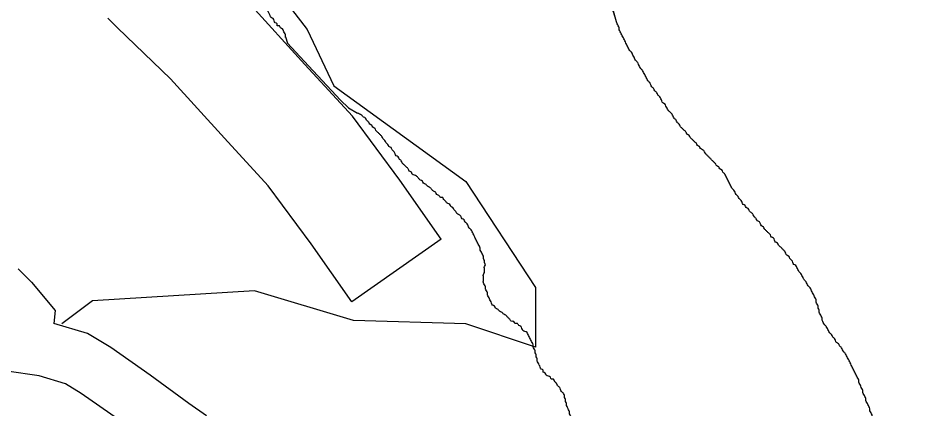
# Model space of a CAD drawing. Extents: x 813775 to 1157140, y 1757555 to 1979907.
# Drawn here: x 1013486 to 1015983, y 1837968 to 1839041 of the extents above; entities that cross this region are included whole.
import ezdxf

# ---------------------------------------------------------------- set-up
doc = ezdxf.new("R2010")
doc.units = 0
for name, color, linetype in [('Level 32', 7, 'Continuous'), ('Level 45', 7, 'Continuous'), ('Level 7', 7, 'Continuous'), ('Level 9', 7, 'Continuous')]:
    doc.layers.add(name, color=color, linetype=linetype)

msp = doc.modelspace()

# ---------------------------------------------------------------- linework, layer by layer
at = {"layer": 'Level 32'}
msp.add_line((1014648.5, 1838433.8), (1014403, 1838261.5), dxfattribs=at)
for points in [[(1014648.5, 1838433.8), (1014534.5, 1838596.3), (1014404.8, 1838771.7), (1014273.6, 1838914.3), (1014118.8, 1839084.4), (1013969, 1839227.7), (1013946, 1839251.1)], [(1014403, 1838261.5), (1014291.1, 1838420.9), (1014173.1, 1838580.4), (1014052.3, 1838711.8), (1013903.9, 1838874.8), (1013758.2, 1839014.2), (1013731.8, 1839041.1)], [(1013485.6, 1838352.4), (1013522.2, 1838315.4), (1013587.2, 1838237.5), (1013583.3, 1838202.6)], [(1014003.1, 1837948.8), (1013954.6, 1837982.3), (1013848.5, 1838060.3), (1013740.4, 1838135.9), (1013676.6, 1838174.3), (1013583.3, 1838202.6)]]:
    msp.add_lwpolyline(points, dxfattribs=at)
at = {"layer": 'Level 45'}
for points in [[(1013658.7, 1838010), (1013615.3, 1838036.1), (1013543.6, 1838057.9), (1013454.5, 1838070.9), (1013417.6, 1838079.6), (1013400.2, 1838092.7)], [(1013761.1, 1837938.4), (1013658.7, 1838010)]]:
    msp.add_lwpolyline(points, dxfattribs=at)
at = {"layer": 'Level 7'}
msp.add_lwpolyline([(1012485, 1840588.8), (1012527.1, 1840528.7), (1012681.5, 1840355.9), (1012808.7, 1840210.4), (1013063.1, 1840019.5), (1013244.8, 1839910.4), (1013471.9, 1839728.5), (1013780.7, 1839473.9), (1014098.7, 1839246.6), (1014280.3, 1839010.2), (1014353, 1838855.6), (1014716.4, 1838592), (1014907.2, 1838301), (1014907.2, 1838137.3), (1014716.4, 1838201), (1014407.5, 1838210.1), (1014135, 1838291.9), (1013689.9, 1838264.6), (1013606, 1838201.6)], dxfattribs=at)
at = {"layer": 'Level 9'}
msp.add_lwpolyline([(1014220.2, 1838989.6), (1014226.3, 1838972.3), (1014271.4, 1838923.2), (1014371.9, 1838815.4), (1014393.6, 1838794.5), (1014417.9, 1838780.5)], dxfattribs=at)
for points in [[(1014220.2, 1838988.4), (1014220.2, 1838989.6), (1014220.2, 1838995.2), (1014217.5, 1839000.8), (1014214.7, 1839006.4), (1014211.9, 1839011.9), (1014206.3, 1839014.7), (1014203.5, 1839020.3), (1014197.9, 1839020.3), (1014197.9, 1839025.9), (1014192.3, 1839028.7), (1014189.6, 1839034.3), (1014186.8, 1839039.9), (1014181.2, 1839042.6), (1014178.4, 1839048.2), (1014158.7, 1839073.6)], [(1015402.8, 1838640.7), (1015397.2, 1838646.3), (1015391.6, 1838651.9), (1015386, 1838657.5), (1015380.4, 1838663.1), (1015374.9, 1838668.7), (1015372.1, 1838674.2), (1015366.5, 1838679.8), (1015360.9, 1838682.6), (1015358.1, 1838688.2), (1015352.5, 1838691), (1015349.8, 1838696.6), (1015344.2, 1838702.1), (1015338.6, 1838707.7), (1015333, 1838713.3), (1015330.2, 1838718.9), (1015324.7, 1838721.7), (1015321.9, 1838727.3), (1015316.3, 1838732.8), (1015310.7, 1838738.4), (1015305.1, 1838744), (1015302.3, 1838749.6), (1015296.8, 1838755.2), (1015294, 1838760.8), (1015288.4, 1838766.3), (1015285.6, 1838771.9), (1015282.8, 1838777.5), (1015277.2, 1838783.1), (1015271.7, 1838788.7), (1015268.9, 1838794.2), (1015266.1, 1838799.8), (1015263.3, 1838805.4), (1015257.7, 1838808.2), (1015254.9, 1838813.8), (1015252.1, 1838819.4), (1015249.3, 1838824.9), (1015243.8, 1838830.5), (1015241, 1838836.1), (1015235.4, 1838841.7), (1015232.6, 1838847.3), (1015227, 1838852.9), (1015224.2, 1838858.4), (1015221.4, 1838864), (1015215.9, 1838869.6), (1015213.1, 1838875.2), (1015210.3, 1838880.8), (1015207.5, 1838886.3), (1015204.7, 1838891.9), (1015201.9, 1838897.5), (1015196.3, 1838903.1), (1015193.5, 1838908.7), (1015190.8, 1838914.3), (1015188, 1838919.8), (1015182.4, 1838925.4), (1015179.6, 1838931), (1015176.8, 1838936.6), (1015174, 1838942.2), (1015171.2, 1838947.8), (1015165.6, 1838953.3), (1015162.9, 1838958.9), (1015160.1, 1838964.5), (1015157.3, 1838970.1), (1015154.5, 1838975.7), (1015151.7, 1838981.2), (1015148.9, 1838986.8), (1015146.1, 1838992.4), (1015143.3, 1838998), (1015140.5, 1839003.6), (1015137.7, 1839009.2), (1015137.7, 1839014.7), (1015135, 1839020.3), (1015132.2, 1839025.9), (1015120.3, 1839064.1), (1015128.3, 1839033.7)], [(1014652.6, 1838548.6), (1014647.1, 1838548.6), (1014641.5, 1838554.2), (1014635.9, 1838557), (1014633.1, 1838562.6), (1014627.5, 1838565.4), (1014621.9, 1838571), (1014616.4, 1838576.5), (1014610.8, 1838579.3), (1014605.2, 1838584.9), (1014599.6, 1838587.7), (1014596.8, 1838593.3), (1014591.3, 1838596.1), (1014585.7, 1838601.7), (1014580.1, 1838607.3), (1014574.5, 1838610), (1014568.9, 1838612.8), (1014566.2, 1838618.4), (1014560.6, 1838621.2), (1014557.8, 1838626.8), (1014552.2, 1838632.4), (1014546.6, 1838638), (1014541, 1838643.5), (1014538.3, 1838649.1), (1014532.7, 1838654.7), (1014529.9, 1838660.3), (1014524.3, 1838663.1), (1014521.5, 1838668.7), (1014518.7, 1838674.2), (1014513.2, 1838679.8), (1014510.4, 1838685.4), (1014504.8, 1838688.2), (1014502, 1838693.8), (1014496.4, 1838699.4), (1014493.6, 1838704.9), (1014488, 1838710.5), (1014485.3, 1838716.1), (1014479.7, 1838721.7), (1014474.1, 1838727.3), (1014468.5, 1838732.8), (1014465.7, 1838738.4), (1014460.1, 1838741.2), (1014457.4, 1838746.8), (1014451.8, 1838749.6), (1014449, 1838755.2), (1014443.4, 1838760.8), (1014440.6, 1838766.3), (1014435, 1838769.1), (1014429.5, 1838774.7), (1014423.9, 1838777.5), (1014418.3, 1838780.3), (1014417.9, 1838780.5)], [(1015723.6, 1838166.3), (1015720.8, 1838171.9), (1015715.2, 1838177.4), (1015712.4, 1838183), (1015709.6, 1838188.6), (1015706.8, 1838194.2), (1015701.3, 1838199.8), (1015698.5, 1838205.3), (1015695.7, 1838210.9), (1015695.7, 1838216.5), (1015692.9, 1838222.1), (1015690.1, 1838227.7), (1015687.3, 1838233.3), (1015687.3, 1838238.8), (1015684.5, 1838244.4), (1015684.5, 1838250), (1015681.7, 1838255.6), (1015678.9, 1838261.2), (1015678.9, 1838266.8), (1015676.1, 1838272.3), (1015673.4, 1838277.9), (1015670.6, 1838283.5), (1015667.8, 1838289.1), (1015665, 1838294.7), (1015662.2, 1838300.2), (1015656.6, 1838305.8), (1015653.8, 1838311.4), (1015651, 1838317), (1015645.5, 1838322.6), (1015642.7, 1838328.2), (1015639.9, 1838333.7), (1015637.1, 1838339.3), (1015631.5, 1838344.9), (1015628.7, 1838350.5), (1015625.9, 1838356.1), (1015623.1, 1838361.6), (1015617.6, 1838364.4), (1015614.8, 1838370), (1015612, 1838375.6), (1015606.4, 1838381.2), (1015603.6, 1838386.8), (1015598, 1838389.6), (1015595.2, 1838395.1), (1015592.5, 1838400.7), (1015586.9, 1838406.3), (1015581.3, 1838411.9), (1015575.7, 1838417.5), (1015572.9, 1838423), (1015567.4, 1838425.8), (1015564.6, 1838431.4), (1015561.8, 1838437), (1015556.2, 1838439.8), (1015553.4, 1838445.4), (1015547.8, 1838451), (1015542.2, 1838456.5), (1015536.7, 1838462.1), (1015533.9, 1838467.7), (1015528.3, 1838470.5), (1015525.5, 1838476.1), (1015522.7, 1838481.7), (1015517.1, 1838484.4), (1015514.3, 1838490), (1015508.8, 1838495.6), (1015506, 1838501.2), (1015500.4, 1838506.8), (1015494.8, 1838512.4), (1015492, 1838517.9), (1015486.5, 1838520.7), (1015483.7, 1838526.3), (1015478.1, 1838529.1), (1015475.3, 1838534.7), (1015472.5, 1838540.3), (1015466.9, 1838545.8), (1015464.1, 1838551.4), (1015458.6, 1838557), (1015455.8, 1838562.6), (1015453, 1838568.2), (1015447.4, 1838573.8), (1015444.6, 1838579.3), (1015441.8, 1838584.9), (1015439, 1838590.5), (1015436.2, 1838596.1), (1015433.4, 1838601.7), (1015430.7, 1838607.3), (1015427.9, 1838612.8), (1015422.3, 1838618.4), (1015419.5, 1838624), (1015413.9, 1838626.8), (1015411.1, 1838632.4), (1015405.6, 1838635.2), (1015402.8, 1838640.7)], [(1014917.6, 1838088.1), (1014914.9, 1838093.7), (1014912.1, 1838099.3), (1014912.1, 1838104.9), (1014909.3, 1838110.5), (1014909.3, 1838116), (1014906.5, 1838121.6), (1014906.5, 1838127.2), (1014903.7, 1838132.8), (1014900.9, 1838138.4), (1014900.9, 1838143.9), (1014898.1, 1838149.5), (1014895.3, 1838155.1), (1014892.5, 1838160.7), (1014889.7, 1838166.3), (1014887, 1838171.9), (1014884.2, 1838177.4), (1014878.6, 1838180.2), (1014873, 1838183), (1014870.2, 1838188.6), (1014867.4, 1838194.2), (1014861.9, 1838197), (1014856.3, 1838202.6), (1014850.7, 1838202.6), (1014847.9, 1838208.1), (1014842.3, 1838208.1), (1014836.7, 1838213.7), (1014831.2, 1838219.3), (1014825.6, 1838224.9), (1014820, 1838227.7), (1014814.4, 1838233.3), (1014808.9, 1838236), (1014803.3, 1838241.6), (1014797.7, 1838244.4), (1014794.9, 1838250), (1014789.3, 1838252.8), (1014786.5, 1838258.4), (1014783.7, 1838264), (1014781, 1838269.5), (1014778.2, 1838275.1), (1014775.4, 1838280.7), (1014775.4, 1838286.3), (1014772.6, 1838291.9), (1014769.8, 1838297.5), (1014769.8, 1838303), (1014767, 1838308.6), (1014764.2, 1838314.2), (1014764.2, 1838319.8), (1014764.2, 1838325.4), (1014764.2, 1838330.9), (1014764.2, 1838336.5), (1014767, 1838342.1), (1014767, 1838347.7), (1014767, 1838353.3), (1014767, 1838358.9), (1014769.8, 1838364.4), (1014767, 1838370), (1014767, 1838375.6), (1014764.2, 1838381.2), (1014764.2, 1838386.8), (1014761.4, 1838392.3), (1014758.6, 1838397.9), (1014755.8, 1838403.5), (1014755.8, 1838409.1), (1014753.1, 1838414.7), (1014750.3, 1838420.3), (1014747.5, 1838425.8), (1014744.7, 1838431.4), (1014741.9, 1838437), (1014739.1, 1838442.6), (1014736.3, 1838448.2), (1014733.5, 1838453.7), (1014730.7, 1838459.3), (1014725.2, 1838464.9), (1014722.4, 1838470.5), (1014719.6, 1838476.1), (1014714, 1838481.7), (1014711.2, 1838487.2), (1014705.6, 1838490), (1014702.8, 1838495.6), (1014697.3, 1838501.2), (1014691.7, 1838504), (1014688.9, 1838509.6), (1014683.3, 1838515.1), (1014680.5, 1838520.7), (1014674.9, 1838523.5), (1014672.2, 1838529.1), (1014666.6, 1838531.9), (1014661, 1838537.5), (1014655.4, 1838543.1), (1014652.6, 1838548.6)], [(1015983, 1837669.5), (1015977.4, 1837675.1), (1015974.6, 1837680.6), (1015969.1, 1837686.2), (1015966.3, 1837691.8), (1015963.5, 1837697.4), (1015960.7, 1837703), (1015957.9, 1837708.6), (1015952.3, 1837711.3), (1015952.3, 1837716.9), (1015946.7, 1837722.5), (1015943.9, 1837728.1), (1015941.2, 1837733.7), (1015935.6, 1837739.3), (1015932.8, 1837744.8), (1015927.2, 1837750.4), (1015924.4, 1837756), (1015921.6, 1837761.6), (1015918.8, 1837767.2), (1015916.1, 1837772.7), (1015913.3, 1837778.3), (1015910.5, 1837783.9), (1015907.7, 1837789.5), (1015904.9, 1837795.1), (1015902.1, 1837800.7), (1015899.3, 1837806.2), (1015896.5, 1837811.8), (1015893.7, 1837817.4), (1015890.9, 1837823), (1015888.2, 1837828.6), (1015888.2, 1837834.1), (1015885.4, 1837839.7), (1015882.6, 1837845.3), (1015877, 1837850.9), (1015874.2, 1837856.5), (1015871.4, 1837862.1), (1015868.6, 1837867.6), (1015865.8, 1837873.2), (1015863.1, 1837878.8), (1015863.1, 1837884.4), (1015857.5, 1837890), (1015854.7, 1837895.5), (1015854.7, 1837901.1), (1015851.9, 1837906.7), (1015849.1, 1837912.3), (1015846.3, 1837917.9), (1015843.5, 1837923.5), (1015840.7, 1837929), (1015837.9, 1837934.6), (1015835.2, 1837940.2), (1015832.4, 1837945.8), (1015832.4, 1837951.4), (1015829.6, 1837957), (1015826.8, 1837962.5), (1015826.8, 1837968.1), (1015824, 1837973.7), (1015821.2, 1837979.3), (1015818.4, 1837984.9), (1015815.6, 1837990.4), (1015815.6, 1837996), (1015812.8, 1838001.6), (1015810, 1838007.2), (1015807.3, 1838012.8), (1015807.3, 1838018.4), (1015804.5, 1838023.9), (1015801.7, 1838029.5), (1015798.9, 1838035.1), (1015796.1, 1838040.7), (1015796.1, 1838046.3), (1015793.3, 1838051.8), (1015790.5, 1838057.4), (1015787.7, 1838063), (1015784.9, 1838068.6), (1015782.2, 1838074.2), (1015779.4, 1838079.8), (1015776.6, 1838085.3), (1015773.8, 1838090.9), (1015771, 1838096.5), (1015768.2, 1838102.1), (1015765.4, 1838107.7), (1015762.6, 1838113.2), (1015759.8, 1838118.8), (1015754.3, 1838124.4), (1015751.5, 1838130), (1015748.7, 1838135.6), (1015743.1, 1838141.2), (1015740.3, 1838146.7), (1015734.7, 1838149.5), (1015731.9, 1838155.1), (1015729.1, 1838160.7), (1015723.6, 1838166.3)], [(1015179.9, 1837630.4), (1015174.3, 1837636), (1015168.7, 1837641.6), (1015163.1, 1837647.2), (1015160.3, 1837652.7), (1015154.8, 1837655.5), (1015149.2, 1837658.3), (1015146.4, 1837663.9), (1015143.6, 1837669.5), (1015140.8, 1837675.1), (1015138, 1837680.6), (1015135.2, 1837686.2), (1015135.2, 1837691.8), (1015132.4, 1837697.4), (1015129.7, 1837703), (1015126.9, 1837708.6), (1015124.1, 1837714.1), (1015124.1, 1837719.7), (1015121.3, 1837725.3), (1015121.3, 1837730.9), (1015121.3, 1837736.5), (1015121.3, 1837742), (1015121.3, 1837747.6), (1015118.5, 1837753.2), (1015121.3, 1837758.8), (1015121.3, 1837764.4), (1015121.3, 1837770), (1015118.5, 1837775.5), (1015118.5, 1837781.1), (1015115.7, 1837786.7), (1015115.7, 1837792.3), (1015115.7, 1837797.9), (1015112.9, 1837803.4), (1015110.1, 1837809), (1015110.1, 1837814.6), (1015107.3, 1837820.2), (1015104.6, 1837825.8), (1015101.8, 1837831.4), (1015099, 1837836.9), (1015096.2, 1837842.5), (1015093.4, 1837848.1), (1015087.8, 1837853.7), (1015085, 1837859.3), (1015079.4, 1837862.1), (1015076.7, 1837867.6), (1015071.1, 1837870.4), (1015065.5, 1837873.2), (1015062.7, 1837878.8), (1015057.1, 1837881.6), (1015051.5, 1837884.4), (1015048.8, 1837890), (1015043.2, 1837892.8), (1015040.4, 1837898.3), (1015034.8, 1837901.1), (1015032, 1837906.7), (1015029.2, 1837912.3), (1015023.7, 1837915.1), (1015020.9, 1837920.7), (1015018.1, 1837926.2), (1015015.3, 1837931.8), (1015012.5, 1837937.4), (1015006.9, 1837943), (1015004.1, 1837948.6), (1015001.3, 1837954.2), (1015001.3, 1837959.7), (1014998.5, 1837965.3), (1014995.8, 1837970.9), (1014993, 1837976.5), (1014993, 1837982.1), (1014990.2, 1837987.7), (1014990.2, 1837993.2), (1014987.4, 1837998.8), (1014987.4, 1838004.4), (1014984.6, 1838010), (1014979, 1838015.6), (1014976.2, 1838021.1), (1014973.4, 1838026.7), (1014967.9, 1838032.3), (1014965.1, 1838037.9), (1014959.5, 1838043.5), (1014956.7, 1838049.1), (1014951.1, 1838049.1), (1014948.3, 1838054.6), (1014942.8, 1838057.4), (1014937.2, 1838060.2), (1014934.4, 1838065.8), (1014928.8, 1838068.6), (1014928.8, 1838074.2), (1014923.2, 1838077), (1014920.4, 1838082.5), (1014917.6, 1838088.1)]]:
    msp.add_spline(points, degree=3, dxfattribs=at)

doc.saveas('drawing.dxf')
